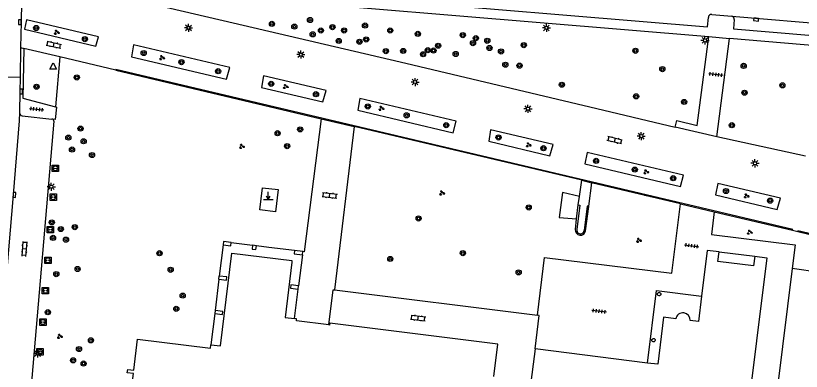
# Model space of a CAD drawing. Extents: x 131000 to 133014, y 396499 to 399001.
# Drawn here: x 131320.7 to 131442.6, y 397121.7 to 397176.8 of the extents above; entities that cross this region are included whole.
import ezdxf

# ---------------------------------------------------------------- set-up
doc = ezdxf.new("R2010")
doc.units = 0
for name, color, linetype in [('gg-afsc-hekwerk', 7, 'Continuous'), ('gg-afsc-muur', 7, 'Continuous'), ('gg-bbg-hoofdgebouw', 7, 'Continuous'), ('gg-bbg-onder overbouw', 7, 'Continuous'), ('gg-bbg-pand overbouw', 7, 'Continuous'), ('gg-bbg-pilaar onder overbouw', 7, 'Continuous'), ('gg-bbg-pilaar pand', 7, 'Continuous'), ('gg-knt-verharding', 7, 'Continuous'), ('gg-knt-verharding nz', 7, 'Continuous'), ('gt-grn-afwateringsgoot', 7, 'Continuous'), ('gt-grn-groengrens', 7, 'Continuous'), ('gt-grn-weggrens', 7, 'Continuous'), ('gt-symb-afwateringsgoot', 7, 'Continuous'), ('gt-symb-boom', 7, 'Continuous'), ('gt-symb-groenvak', 7, 'Continuous'), ('gt-symb-klinker verharding', 7, 'Continuous'), ('gt-symb-kolk', 7, 'Continuous'), ('gt-symb-laadpunt elektrisch vervoer', 7, 'Continuous'), ('gt-symb-lichtmast', 7, 'Continuous'), ('gt-symb-markant object', 7, 'Continuous'), ('gt-symb-tegel verharding', 7, 'Continuous'), ('gt-symb-waterafsluiter', 7, 'Continuous')]:
    doc.layers.add(name, color=color, linetype=linetype)

# ---------------------------------------------------------------- blocks, each defined once
blk = doc.blocks.new('gt0-KOLK')
at = {"layer": 'gt-symb-kolk'}
blk.add_lwpolyline([(0, 0), (0.38, 0), (0.38, 0.4), (-0.38, 0.4), (-0.38, 0), (0, 0)], dxfattribs=at)
blk = doc.blocks.new('gt0-LMAST')
at = {"layer": 'gt-symb-lichtmast'}
for p, q in [((-0.18, 0.17), (-0.45, 0.44)), ((-0.01, 0.25), (-0.01, 0.62)), ((0.17, 0.17), (0.44, 0.44)), ((-0.26, 0), (-0.63, 0)), ((-0.18, -0.18), (-0.45, -0.45)), ((-0.01, -0.25), (-0.01, -0.63)), ((0.44, -0.45), (0.17, -0.18)), ((0.24, 0), (0.62, 0))]:
    blk.add_line(p, q, dxfattribs=at)
blk.add_circle((-0.01, 0), 0.25, dxfattribs=at)
blk = doc.blocks.new('gt0-BOOM')
at = {"layer": 'gt-symb-boom'}
for radius in [0.4, 0.2]:
    blk.add_circle((0, 0), radius, dxfattribs=at)
blk = doc.blocks.new('gt0-GRVAK')
at = {"layer": 'gt-symb-groenvak'}
for p, q in [((-0.11, 0.19), (-0.23, 0.24)), ((-0.18, 0.15), (0.09, 0.15)), ((-0.09, 0.21), (-0.16, 0.32)), ((-0.05, 0.21), (-0.05, 0.39)), ((0, 0.21), (0.06, 0.32)), ((0.02, 0.19), (0.13, 0.24)), ((0.26, -0.05), (0.2, 0.06)), ((0.3, -0.05), (0.3, 0.13)), ((0.35, -0.05), (0.41, 0.06)), ((-0.24, -0.23), (-0.36, -0.18)), ((-0.32, -0.26), (-0.05, -0.26)), ((-0.23, -0.21), (-0.29, -0.09)), ((-0.18, -0.2), (-0.18, -0.02)), ((-0.14, -0.21), (-0.07, -0.09)), ((-0.12, -0.23), (0, -0.18)), ((0.24, -0.07), (0.12, -0.02)), ((0.17, -0.11), (0.44, -0.11)), ((0.37, -0.07), (0.49, -0.02))]:
    blk.add_line(p, q, dxfattribs=at)
blk = doc.blocks.new('gt0-AFWGT_1')
at = {"layer": 'gt-symb-afwateringsgoot'}
for p, q in [((-1.08, 0), (-0.73, 0)), ((-0.23, 0), (0.22, 0)), ((0.72, 0), (1.07, 0))]:
    blk.add_line(p, q, dxfattribs=at)
for points in [[(-0.73, 0.08), (-0.23, 0.08), (-0.23, -0.08), (-0.73, -0.08)], [(0.22, 0.08), (0.72, 0.08), (0.72, -0.08), (0.22, -0.08)]]:
    blk.add_lwpolyline(points, close=True, dxfattribs=at)
blk = doc.blocks.new('gt0-TEG1')
at = {"layer": 'gt-symb-tegel verharding'}
for p, q in [((-1.12, 0), (1.12, 0)), ((-0.9, -0.25), (-0.9, 0.25)), ((-0.45, -0.25), (-0.45, 0.25)), ((0, -0.25), (0, 0.25)), ((0.45, -0.25), (0.45, 0.25)), ((0.9, -0.25), (0.9, 0.25))]:
    blk.add_line(p, q, dxfattribs=at)
blk = doc.blocks.new('gt0-KL1')
at = {"layer": 'gt-symb-klinker verharding'}
for p, q in [((-1.15, 0.3), (1.15, 0.3)), ((-1, -0.3), (-1, 0.3)), ((-0.5, 0.3), (-0.5, 0.45)), ((0, -0.3), (0, 0.3)), ((0.5, 0.3), (0.5, 0.45)), ((1, -0.3), (1, 0.3)), ((-1.15, -0.3), (1.15, -0.3)), ((-0.5, -0.45), (-0.5, -0.3)), ((0.5, -0.45), (0.5, -0.3))]:
    blk.add_line(p, q, dxfattribs=at)
blk = doc.blocks.new('gt0-MARKOB')
at = {"layer": 'gt-symb-markant object'}
for p, q in [((-0.75, 0), (0.75, 0)), ((0, 0), (-0.3, 0.52)), ((0, 0), (0, 1.2)), ((0, 0), (0.3, 0.52))]:
    blk.add_line(p, q, dxfattribs=at)
blk = doc.blocks.new('gt0-WAFSL')
at = {"layer": 'gt-symb-waterafsluiter'}
for p, q in [((-0.5, -0.33), (0, 0.67)), ((0, 0.67), (0.5, -0.33)), ((0.5, -0.33), (-0.5, -0.33))]:
    blk.add_line(p, q, dxfattribs=at)
blk = doc.blocks.new('gt0-LEV')
at = {"layer": 'gt-symb-laadpunt elektrisch vervoer'}
blk.add_lwpolyline([(-0.49, 0.5), (0.49, 0.5), (0.49, -0.5), (-0.49, -0.5)], close=True, dxfattribs=at)
for centre, radius in [((0, 0), 0.393), ((-0.19, 0), 0.0566), ((0.19, 0), 0.0566)]:
    blk.add_circle(centre, radius, dxfattribs=at)

msp = doc.modelspace()

# ---------------------------------------------------------------- linework, layer by layer
at = {"layer": 'gg-afsc-hekwerk'}
for p in [(131441.6, 397141.26), (131480.25, 397132.13)]:
    msp.add_line(p, (131441.15, 397137.59), dxfattribs=at)
msp.add_lwpolyline([(131441.15, 397137.59), (131436.7, 397101.76), (131432.56, 397067.94), (131433.16, 397067.87)], dxfattribs=at)
at = {"layer": 'gg-afsc-muur'}
for p, q in [((131407.73, 397145.32), (131407.98, 397147.47)), ((131407.53, 397143.66), (131407.73, 397145.32))]:
    msp.add_line(p, q, dxfattribs=at)
for points in [[(131407.98, 397147.47), (131408.22, 397147.43), (131407.76, 397143.65)], [(131409.58, 397147.26), (131409.36, 397147.29), (131408.89, 397143.52)], [(131409.12, 397143.48), (131409.6, 397147.25), (131409.58, 397147.26)]]:
    msp.add_lwpolyline(points, dxfattribs=at)
for radius, start, end in [(0.804, 173.4947, 353.069), (0.573, 172.4817, 354.5838)]:
    msp.add_arc((131408.32, 397143.57), radius, start, end, dxfattribs=at)
at = {"layer": 'gg-bbg-hoofdgebouw'}
for p, q in [((131401.27, 397125.14), (131398.42, 397102.25)), ((131418.73, 397122.96), (131401.27, 397125.14))]:
    msp.add_line(p, q, dxfattribs=at)
for points in [[(131429.83, 397140.2), (131427.99, 397140.42), (131427.11, 397133.32)], [(131435.37, 397139.51), (131437.21, 397139.29), (131429.11, 397074.09), (131420.79, 397075.12)], [(131369.28, 397128.86), (131364.26, 397129.51), (131364.29, 397129.82), (131363.96, 397129.86)], [(131394.88, 397120.87), (131395.51, 397125.89), (131369.43, 397129.16), (131369.39, 397128.85), (131369.28, 397128.86)], [(131349.68, 397115.12), (131338.39, 397116.55), (131338.98, 397121.35), (131338.04, 397121.46), (131338.11, 397121.97), (131339.04, 397121.85), (131339.62, 397126.66), (131350.93, 397125.26), (131351, 397125.79)]]:
    msp.add_lwpolyline(points, dxfattribs=at)
at = {"layer": 'gg-bbg-onder overbouw'}
for points in [[(131351, 397125.79), (131352.48, 397125.61), (131354.26, 397140), (131363.57, 397138.85), (131363.54, 397138.58)], [(131435.37, 397139.51), (131435.17, 397138.03), (131429.64, 397138.69), (131429.83, 397140.2)], [(131363.54, 397138.58), (131362.51, 397130.03), (131363.96, 397129.86)], [(131427.11, 397133.32), (131426.62, 397129.38), (131425.34, 397129.54)], [(131423.11, 397129.82), (131421.2, 397130.05), (131420.31, 397122.76), (131418.73, 397122.96)]]:
    msp.add_lwpolyline(points, dxfattribs=at)
msp.add_arc((131424.22, 397129.62), 1.13, 355.7228, 170.0461, dxfattribs=at)
at = {"layer": 'gg-bbg-pand overbouw'}
for p, q in [((131352.91, 397141.28), (131352.31, 397136.45)), ((131354.16, 397141.63), (131357.48, 397141.22)), ((131365.19, 397139.74), (131364.59, 397134.92)), ((131429.83, 397140.2), (131435.37, 397139.51)), ((131352.25, 397135.95), (131351.65, 397131.12)), ((131363.96, 397129.86), (131364.53, 397134.42)), ((131351.59, 397130.62), (131351, 397125.79))]:
    msp.add_line(p, q, dxfattribs=at)
for points in [[(131363.97, 397140.4), (131359.99, 397140.89), (131358.07, 397141.14)], [(131418.73, 397122.96), (131420.13, 397134.19), (131427.11, 397133.32)]]:
    msp.add_lwpolyline(points, dxfattribs=at)
at = {"layer": 'gg-bbg-pilaar onder overbouw'}
for points in [[(131352.91, 397141.28), (131354.1, 397141.14), (131354.16, 397141.63)], [(131357.48, 397141.22), (131357.4, 397140.62), (131357.99, 397140.55), (131358.07, 397141.14)], [(131363.97, 397140.4), (131363.91, 397139.9), (131365.19, 397139.74)], [(131352.25, 397135.95), (131353.44, 397135.81), (131353.5, 397136.3), (131352.31, 397136.45)], [(131364.59, 397134.92), (131363.4, 397135.07), (131363.34, 397134.57), (131364.53, 397134.42)], [(131420.52, 397133.37), (131420.36, 397133.42), (131420.26, 397133.55), (131420.26, 397133.72), (131420.3, 397133.79), (131420.43, 397133.89), (131420.6, 397133.89), (131420.67, 397133.85), (131420.77, 397133.72), (131420.77, 397133.55), (131420.73, 397133.48), (131420.6, 397133.38), (131420.52, 397133.37)], [(131351.59, 397130.62), (131352.78, 397130.48), (131352.85, 397130.97), (131351.65, 397131.12)], [(131419.92, 397126.5), (131419.87, 397126.35), (131419.73, 397126.25), (131419.57, 397126.25), (131419.49, 397126.29), (131419.4, 397126.42), (131419.4, 397126.58), (131419.44, 397126.66), (131419.57, 397126.75), (131419.73, 397126.75), (131419.81, 397126.72), (131419.9, 397126.58), (131419.92, 397126.5)]]:
    msp.add_lwpolyline(points, dxfattribs=at)
at = {"layer": 'gg-bbg-pilaar pand'}
for p, q in [((131358.07, 397141.14), (131357.48, 397141.22)), ((131365.25, 397140.24), (131363.97, 397140.4)), ((131365.19, 397139.74), (131365.25, 397140.24)), ((131352.25, 397135.95), (131352.31, 397136.45)), ((131364.53, 397134.42), (131364.59, 397134.92)), ((131351.65, 397131.12), (131351.59, 397130.62))]:
    msp.add_line(p, q, dxfattribs=at)
msp.add_lwpolyline([(131354.16, 397141.63), (131352.97, 397141.78), (131352.91, 397141.28)], dxfattribs=at)
at = {"layer": 'gg-knt-verharding'}
for p, q in [((131336.88, 397182.7), (131428, 397175.07)), ((131428, 397175.07), (131428.16, 397176.53)), ((131428.67, 397177.01), (131431.77, 397176.75)), ((131429.47, 397158.01), (131431.45, 397173.27)), ((131536.68, 397164.48), (131431.45, 397173.27)), ((131321.5, 397171.86), (131321.42, 397167.23)), ((131327.6, 397170.41), (131322, 397171.74)), ((131336.25, 397168.35), (131327.6, 397170.41)), ((131336.25, 397168.35), (131368.1, 397160.8)), ((131321.42, 397167.23), (131315.48, 397167.32)), ((131326.64, 397160.45), (131319.4, 397076.06)), ((131321.75, 397161.28), (131326.36, 397160.79)), ((131373.22, 397159.62), (131370.15, 397134.3)), ((131408.52, 397151.3), (131373.22, 397159.62)), ((131429.47, 397158.01), (131423.02, 397159.52)), ((131443.23, 397155.01), (131429.47, 397158.01)), ((131408.15, 397148.77), (131408.52, 397151.3)), ((131410.05, 397150.92), (131409.58, 397147.26)), ((131423.83, 397147.66), (131410.05, 397150.92)), ((131407.98, 397147.47), (131408.15, 397148.77)), ((131429.05, 397146.41), (131441.21, 397143.54)), ((131441.21, 397143.54), (131441.85, 397143.39)), ((131441.85, 397143.39), (131442.02, 397143.35)), ((131442.02, 397143.35), (131480.52, 397134.23)), ((131370.15, 397134.3), (131401.64, 397130.38))]:
    msp.add_line(p, q, dxfattribs=at)
for points in [[(131321.7, 397182.14), (131321.57, 397175.81), (131321.5, 397171.86)], [(131335.72, 397180.16), (131335.85, 397180.61), (131335.99, 397180.57), (131336.05, 397181.3), (131428.21, 397173.57)], [(131335.72, 397180.16), (131338.69, 397179.43), (131354.46, 397175.72), (131380.37, 397169.64), (131409.78, 397162.69), (131423.02, 397159.52)], [(131432.17, 397176.23), (131432.05, 397174.76), (131551.39, 397164.76), (131551.55, 397166.27)], [(131322.08, 397174.71), (131333.14, 397172.07), (131333.57, 397173.54), (131322.41, 397176.18), (131322.08, 397174.71)], [(131423.02, 397159.52), (131423.26, 397160.54), (131426.44, 397159.79), (131428.21, 397173.57)], [(131322, 397171.74), (131321.84, 397164.01), (131326.91, 397162.67)], [(131339.02, 397172.3), (131338.67, 397170.45), (131353.45, 397166.96), (131353.94, 397168.76), (131339.02, 397172.3)], [(131321.42, 397167.23), (131321.39, 397165.06), (131321.31, 397161.82)], [(131359.18, 397167.48), (131358.87, 397165.69), (131368.36, 397163.44), (131368.9, 397165.21), (131359.18, 397167.48)], [(131374.12, 397163.95), (131373.78, 397162.16), (131388.56, 397158.66), (131389.06, 397160.44), (131374.12, 397163.95)], [(131326.91, 397162.67), (131327.05, 397162.64), (131326.87, 397160.74), (131326.36, 397160.79)], [(131368.1, 397160.8), (131365.49, 397140.21), (131365.25, 397140.24)], [(131394.39, 397159.12), (131394.1, 397157.35), (131403.58, 397155.1), (131404.09, 397156.86), (131394.39, 397159.12)], [(131409.34, 397155.59), (131409.02, 397153.84), (131423.82, 397150.33), (131424.29, 397152.07), (131409.34, 397155.59)], [(131429.62, 397150.81), (131429.28, 397149.04), (131438.84, 397146.76), (131439.33, 397148.53), (131429.62, 397150.81)], [(131358.99, 397150.14), (131361.46, 397149.85), (131361.04, 397146.42), (131358.58, 397146.71), (131358.99, 397150.14)], [(131408.15, 397148.77), (131405.52, 397149.38), (131405.04, 397145.52), (131407.73, 397145.32)], [(131401.64, 397130.38), (131402.76, 397139.32), (131422.47, 397136.87), (131423.83, 397147.66)], [(131429.05, 397146.41), (131428.62, 397142.88), (131441.6, 397141.26)], [(131369.28, 397128.86), (131369.96, 397134.33), (131370.15, 397134.3)], [(131401.27, 397125.14), (131401.91, 397130.34), (131401.64, 397130.38)]]:
    msp.add_lwpolyline(points, dxfattribs=at)
for centre, radius, start, end in [((131428.65, 397176.52), 0.495, 87.6988, 178.1528), ((131431.69, 397176.28), 0.476, 353.8402, 80.9134), ((131321.87, 397161.82), 0.56, 179.9505, 257.2925), ((131326.32, 397160.47), 0.32, 356.1861, 82.2819)]:
    msp.add_arc(centre, radius, start, end, dxfattribs=at)
at = {"layer": 'gg-knt-verharding nz'}
for points in [[(131431.77, 397176.75), (131447.77, 397175.38), (131449.94, 397175.24)], [(131321.31, 397161.82), (131321.29, 397160.5), (131320.33, 397149.03), (131317.69, 397118.59), (131315.14, 397088.62), (131313.93, 397074.72), (131313.75, 397071.79)]]:
    msp.add_lwpolyline(points, dxfattribs=at)
at = {"layer": 'gt-grn-afwateringsgoot'}
for p, q in [((131368.1, 397160.8), (131373.22, 397159.62)), ((131408.52, 397151.3), (131410.05, 397150.92)), ((131423.83, 397147.66), (131429.05, 397146.41))]:
    msp.add_line(p, q, dxfattribs=at)
for points in [[(131441.21, 397143.54), (131441.24, 397143.66), (131336.27, 397168.47), (131336.25, 397168.35)], [(131480.52, 397134.23), (131480.54, 397134.34), (131461.85, 397138.78), (131442.04, 397143.45), (131442.02, 397143.35)]]:
    msp.add_lwpolyline(points, dxfattribs=at)
at = {"layer": 'gt-grn-groengrens'}
msp.add_line((131327.6, 397170.41), (131326.91, 397162.67), dxfattribs=at)
at = {"layer": 'gt-grn-weggrens'}
for p, q in [((131428.21, 397173.57), (131431.45, 397173.27)), ((131321.5, 397171.86), (131322, 397171.74))]:
    msp.add_line(p, q, dxfattribs=at)

# ---------------------------------------------------------------- block references
at = {"layer": 'gt-symb-afwateringsgoot'}
for p, xscale, yscale, rotation in [((131352.73, 397164.51), 1.0000224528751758, 1.0000224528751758, -13.318846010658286), ((131419, 397148.86), 0.9999296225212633, 0.9999296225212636, -13.327465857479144)]:
    msp.add_blockref('gt0-AFWGT_1', p, dxfattribs=dict(at, xscale=xscale, yscale=yscale, rotation=rotation))
at = {"layer": 'gt-symb-boom'}
for p in [(131366.38, 397176.15), (131323.91, 397174.91), (131360.47, 397175.55), (131363.95, 397175.12), (131369.86, 397175.04), (131374.91, 397175.29), (131366.79, 397173.93), (131368.07, 397174.52), (131371.66, 397174.53), (131378.82, 397174.52), (131383.1, 397173.99), (131390.07, 397173.8), (131331.47, 397173.18), (131370.83, 397172.9), (131374.04, 397172.78), (131375.09, 397173.13), (131386.24, 397172.16), (131391.65, 397172.56), (131392.1, 397173.33), (131393.87, 397172.92), (131399.53, 397172.25), (131340.58, 397171.02), (131378.14, 397171.32), (131380.83, 397171.35), (131384.64, 397171.47), (131385.52, 397171.41), (131394.21, 397171.81), (131396, 397171.27), (131416.84, 397171.37), (131383.91, 397170.83), (131388.97, 397170.87), (131346.44, 397169.61), (131396.67, 397169.21), (131398.87, 397169.07), (131421.02, 397168.53), (131433.63, 397169.03), (131352.12, 397168.21), (131330.21, 397167.24), (131360.36, 397166.25), (131405.44, 397166.11), (131323.97, 397165.8), (131433.77, 397164.87), (131439.64, 397166.02), (131367.3, 397164.64), (131416.95, 397164.31), (131375.34, 397162.74), (131424.4, 397163.44), (131381.36, 397161.36), (131330.79, 397159.31), (131364.85, 397159.18), (131387.51, 397159.84), (131431.8, 397159.83), (131328.9, 397157.91), (131361.35, 397158.59), (131395.62, 397157.93), (131331.27, 397157.34), (131362.83, 397156.59), (131329.47, 397156.06), (131332.57, 397155.2), (131402.58, 397156.27), (131410.74, 397154.3), (131416.75, 397152.95), (131422.7, 397151.61), (131430.89, 397149.62), (131437.73, 397148.13), (131400.3, 397147.08), (131383.22, 397145.37), (131326.33, 397144.76), (131327.72, 397143.73), (131329.9, 397144.03), (131326.52, 397142.36), (131328.53, 397142.08), (131343.04, 397139.98), (131390.08, 397140), (131378.82, 397139.1), (131330.33, 397137.53), (131344.76, 397137.41), (131398.73, 397137.01), (131327.03, 397136.74), (131346.63, 397133.41), (131325.72, 397130.84), (131345.64, 397131.36), (131332.4, 397126.48), (131330.55, 397125.12), (131329.63, 397123.37), (131331.26, 397122.88)]:
    msp.add_blockref('gt0-BOOM', p, dxfattribs=at)
at = {"layer": 'gt-symb-groenvak'}
for p in [(131327.08, 397174.23), (131343.4, 397170.29), (131362.58, 397165.82), (131377.43, 397162.43), (131355.79, 397156.53), (131400.26, 397156.77), (131418.5, 397152.6), (131386.83, 397149.32), (131434.06, 397148.86), (131434.55, 397143.24), (131417.37, 397141.96), (131327.56, 397127.07)]:
    msp.add_blockref('gt0-GRVAK', p, dxfattribs=at)
at = {"layer": 'gt-symb-klinker verharding'}
for p, rotation in [((131326.65, 397172.31), -12.646853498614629), ((131413.62, 397157.5), 166.35276166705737), ((131369.44, 397148.96), -6.662963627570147), ((131322.1, 397140.65), 85.69798887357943), ((131383.15, 397129.94), -6.662963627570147)]:
    msp.add_blockref('gt0-KL1', p, dxfattribs=dict(at, rotation=rotation))
at = {"layer": 'gt-symb-kolk'}
for p, rotation in [((131321.57, 397175.81), 88.79696545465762), ((131435.57, 397176.42), 175.06501407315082), ((131321.39, 397165.06), -90.74480317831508), ((131320.33, 397149.03), -94.8207660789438)]:
    msp.add_blockref('gt0-KOLK', p, dxfattribs=dict(at, rotation=rotation))
at = {"layer": 'gt-symb-laadpunt elektrisch vervoer'}
for p in [(131326.88, 397153.13), (131326.55, 397148.67), (131326.1, 397143.63), (131325.72, 397138.89), (131325.35, 397134.17), (131324.95, 397129.3), (131324.52, 397124.69)]:
    msp.add_blockref('gt0-LEV', p, dxfattribs=at)
at = {"layer": 'gt-symb-lichtmast'}
for p in [(131347.54, 397174.93), (131403.05, 397174.93), (131427.64, 397172.98), (131364.96, 397170.79), (131382.68, 397166.53), (131400.19, 397162.38), (131417.75, 397158.14), (131435.39, 397153.93), (131326.26, 397150.3), (131324.12, 397124.44)]:
    msp.add_blockref('gt0-LMAST', p, dxfattribs=at)
at = {"layer": 'gt-symb-markant object'}
msp.add_blockref('gt0-MARKOB', (131359.91, 397148.31), dxfattribs=at)
at = {"layer": 'gt-symb-tegel verharding'}
for p, rotation in [((131429.32, 397167.7), -6.662963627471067), ((131323.99, 397162.32), -5.910070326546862), ((131425.57, 397141.15), -7.992313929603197), ((131411.22, 397131), -6.6629636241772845)]:
    msp.add_blockref('gt0-TEG1', p, dxfattribs=dict(at, rotation=rotation))
at = {"layer": 'gt-symb-waterafsluiter'}
msp.add_blockref('gt0-WAFSL', (131326.54, 397168.83), dxfattribs=at)

doc.saveas('drawing.dxf')
